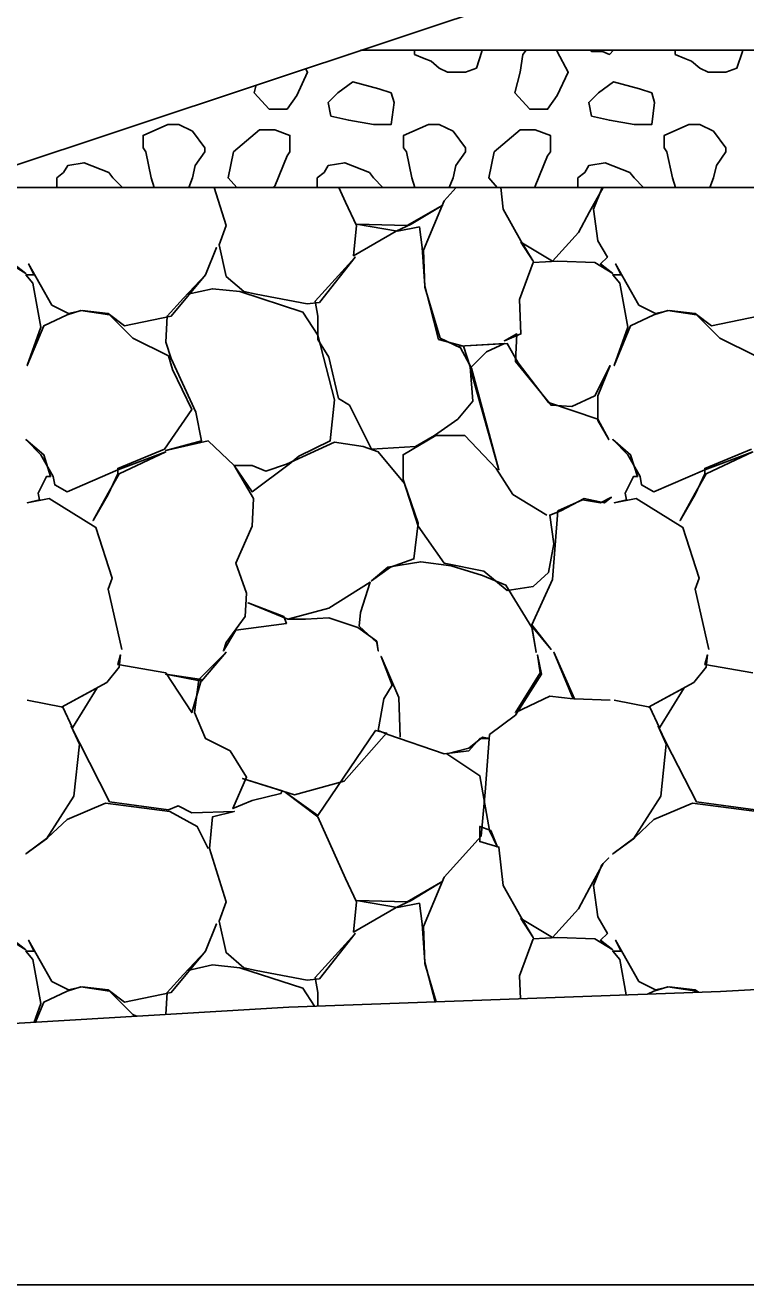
# Model space of a CAD drawing. Extents: x -26 to 4781, y -31 to 24738.
# Drawn here: x 2239.12 to 2244.37, y 7500 to 7509.18 of the extents above; entities that cross this region are included whole.
import ezdxf

# ---------------------------------------------------------------- set-up
doc = ezdxf.new("R2010")
doc.units = 0
for name, color, linetype in [('DESIGN - SHEET - Light Grid', 7, 'Continuous'), ('DESIGN - TRANSPORTATION - Proposed Layout Patterning', 7, 'Continuous'), ('DESIGN - TYPICAL - Finished Grade and Subgrade', 7, 'Continuous'), ('GEOTECHNICAL – SCRATCH – Level 1', 7, 'Continuous'), ('SURVEY - GROUND - Top of Ground', 7, 'Continuous')]:
    doc.layers.add(name, color=color, linetype=linetype)

msp = doc.modelspace()

# ---------------------------------------------------------------- linework, layer by layer
at = {"layer": 'DESIGN - SHEET - Light Grid'}
msp.add_line((2000, 7500), (2300, 7500), dxfattribs=at)
at = {"layer": 'DESIGN - TRANSPORTATION - Proposed Layout Patterning'}
for p, q in [((2240.83, 7508.4191), (2240.64, 7508.2591)), ((2242.73, 7508.4191), (2242.54, 7508.2591)), ((2239.98, 7508.2891), (2240, 7508.2591)), ((2241.88, 7508.2891), (2241.9, 7508.2591)), ((2243.78, 7508.2891), (2243.8, 7508.2591))]:
    msp.add_line(p, q, dxfattribs=at)
for points in [[(2241.4769, 7508.9703), (2241.48, 7508.9691), (2241.4834, 7508.9725)], [(2241.96, 7509), (2241.96, 7508.9691), (2242.03, 7508.9391), (2242.08, 7508.9191), (2242.14, 7508.8691)], [(2242.14, 7508.8691), (2242.2, 7508.8391), (2242.33, 7508.8391), (2242.41, 7508.8691), (2242.45, 7508.9891), (2242.45, 7509)], [(2242.73, 7508.8391), (2242.69, 7508.6891), (2242.8, 7508.5691), (2242.93, 7508.5691), (2243, 7508.6691), (2243.08, 7508.8391), (2243, 7508.9891), (2242.9891, 7509)], [(2242.7731, 7509), (2242.75, 7508.9691), (2242.73, 7508.8391)], [(2243.2445, 7509), (2243.25, 7508.9891), (2243.33, 7508.9891), (2243.38, 7508.9691), (2243.4109, 7509)], [(2243.86, 7509), (2243.86, 7508.9691), (2243.93, 7508.9391), (2243.98, 7508.9191), (2244.04, 7508.8691)], [(2244.04, 7508.8691), (2244.1, 7508.8391), (2244.23, 7508.8391), (2244.31, 7508.8691), (2244.35, 7508.9891), (2244.35, 7509)], [(2240.8053, 7508.7465), (2240.79, 7508.6891), (2240.9, 7508.5691), (2241.03, 7508.5691), (2241.1, 7508.6691), (2241.18, 7508.8391), (2241.1653, 7508.8665)], [(2241.79, 7508.6891), (2241.7, 7508.7191), (2241.51, 7508.7691), (2241.4, 7508.6891), (2241.33, 7508.6191), (2241.35, 7508.5191), (2241.48, 7508.4891), (2241.66, 7508.4591), (2241.79, 7508.4591), (2241.81, 7508.6191), (2241.79, 7508.6891)], [(2243.69, 7508.6891), (2243.6, 7508.7191), (2243.41, 7508.7691), (2243.3, 7508.6891), (2243.23, 7508.6191), (2243.25, 7508.5191), (2243.38, 7508.4891), (2243.56, 7508.4591), (2243.69, 7508.4591), (2243.71, 7508.6191), (2243.69, 7508.6891)], [(2240.24, 7508.4591), (2240.18, 7508.4591), (2240.16, 7508.4591), (2239.98, 7508.3791), (2239.98, 7508.2891)], [(2240.43, 7508.2591), (2240.43, 7508.2891), (2240.34, 7508.4091), (2240.24, 7508.4591)], [(2241.05, 7508.2591), (2241.05, 7508.3791), (2240.94, 7508.4191), (2240.83, 7508.4191)], [(2242.14, 7508.4591), (2242.08, 7508.4591), (2242.06, 7508.4591), (2241.88, 7508.3791), (2241.88, 7508.2891)], [(2242.33, 7508.2591), (2242.33, 7508.2891), (2242.24, 7508.4091), (2242.14, 7508.4591)], [(2242.95, 7508.2591), (2242.95, 7508.3791), (2242.84, 7508.4191), (2242.73, 7508.4191)], [(2244.04, 7508.4591), (2243.98, 7508.4591), (2243.96, 7508.4591), (2243.78, 7508.3791), (2243.78, 7508.2891)], [(2244.23, 7508.2591), (2244.23, 7508.2891), (2244.14, 7508.4091), (2244.04, 7508.4591)], [(2240, 7508.2591), (2240.04, 7508.0691), (2240.0618, 7508)], [(2240.3123, 7508), (2240.34, 7508.0691), (2240.36, 7508.1591), (2240.43, 7508.2591)], [(2240.64, 7508.2591), (2240.6, 7508.0691), (2240.6628, 7508)], [(2240.9288, 7508), (2240.94, 7508.0091), (2241.03, 7508.2291), (2241.05, 7508.2591)], [(2241.9, 7508.2591), (2241.94, 7508.0691), (2241.9618, 7508)], [(2242.2123, 7508), (2242.24, 7508.0691), (2242.26, 7508.1591), (2242.33, 7508.2591)], [(2242.54, 7508.2591), (2242.5, 7508.0691), (2242.5628, 7508)], [(2242.8288, 7508), (2242.84, 7508.0091), (2242.93, 7508.2291), (2242.95, 7508.2591)], [(2243.8, 7508.2591), (2243.84, 7508.0691), (2243.8618, 7508)], [(2244.1123, 7508), (2244.14, 7508.0691), (2244.16, 7508.1591), (2244.23, 7508.2591)], [(2239.73, 7508.1091), (2239.55, 7508.1791), (2239.43, 7508.1591), (2239.4, 7508.1091), (2239.35, 7508.0691), (2239.35, 7508)], [(2239.8291, 7508), (2239.76, 7508.0691), (2239.73, 7508.1091)], [(2241.63, 7508.1091), (2241.45, 7508.1791), (2241.33, 7508.1591), (2241.3, 7508.1091), (2241.25, 7508.0691), (2241.25, 7508)], [(2241.7291, 7508), (2241.66, 7508.0691), (2241.63, 7508.1091)], [(2243.53, 7508.1091), (2243.35, 7508.1791), (2243.23, 7508.1591), (2243.2, 7508.1091), (2243.15, 7508.0691), (2243.15, 7508)], [(2243.6291, 7508), (2243.56, 7508.0691), (2243.53, 7508.1091)], [(2241.4069, 7508), (2241.4552, 7507.8913), (2241.5352, 7507.7213), (2241.5152, 7507.5013), (2241.8252, 7507.6813), (2241.9352, 7507.7313), (2242.1652, 7507.8713), (2241.9052, 7507.7213), (2241.5352, 7507.7313), (2241.8352, 7507.6813), (2241.9952, 7507.7113), (2242.0152, 7507.5613), (2242.0352, 7507.2813), (2242.1352, 7506.8913), (2242.3152, 7506.8413), (2242.3652, 7506.6913), (2242.3852, 7506.4413), (2242.2752, 7506.3113), (2242.1052, 7506.1913), (2241.9652, 7506.1113), (2241.6452, 7506.0913), (2241.4852, 7506.4113), (2241.4052, 7506.4613), (2241.3352, 7506.7613), (2241.2552, 7506.8913), (2241.2552, 7507.0613), (2241.2352, 7507.1713), (2241.5252, 7507.4913), (2241.2652, 7507.1613), (2241.1752, 7507.1513), (2240.8052, 7507.2213), (2240.7152, 7507.2413), (2240.5852, 7507.3513), (2240.5352, 7507.5813), (2240.5852, 7507.7213), (2240.4994, 7508)], [(2242.264, 7508), (2242.1752, 7507.9013), (2242.0252, 7507.5413), (2242.0352, 7507.2713), (2242.1452, 7506.9013), (2242.2952, 7506.8313), (2242.3752, 7506.6813), (2242.5752, 7505.9413), (2242.3652, 7506.6813), (2242.4852, 7506.8013), (2242.6152, 7506.8613), (2242.2852, 7506.8413), (2242.6352, 7506.8613), (2242.7152, 7506.7213), (2242.9352, 7506.4313), (2243.2952, 7506.3113), (2243.3752, 7506.1613), (2243.2952, 7506.3013), (2243.2952, 7506.4813), (2243.3852, 7506.7013), (2243.2752, 7506.4813), (2243.1052, 7506.4013), (2242.9552, 7506.4113), (2242.6952, 7506.7313), (2242.7052, 7506.9313), (2242.6152, 7506.8813), (2242.7352, 7506.9313), (2242.7252, 7507.1813), (2242.8252, 7507.4513), (2243.0052, 7507.4613), (2243.2752, 7507.4513), (2243.4052, 7507.3713), (2243.3152, 7507.4413), (2243.3652, 7507.4913), (2243.2952, 7507.6113), (2243.2652, 7507.8413), (2243.3252, 7507.9913), (2243.3339, 7508)], [(2243.3345, 7508), (2243.2352, 7507.8213), (2243.1552, 7507.6713), (2242.9652, 7507.4613), (2242.7352, 7507.6013), (2242.8252, 7507.4613), (2242.7352, 7507.6113), (2242.6052, 7507.8413), (2242.5882, 7508)], [(2239.8252, 7504.6313), (2239.7252, 7505.0713), (2239.7552, 7505.1513), (2239.6352, 7505.5213), (2239.2952, 7505.7313), (2239.1352, 7505.7013), (2239.2252, 7505.7213), (2239.2152, 7505.7713), (2239.2752, 7505.8913), (2239.3052, 7505.8913), (2239.2552, 7506.0513), (2239.1252, 7506.1613), (2239.2352, 7506.0513), (2239.3252, 7505.8913), (2239.3352, 7505.8313), (2239.4252, 7505.7813), (2239.7952, 7505.9413), (2240.1452, 7506.0713), (2239.8052, 7505.9113), (2239.7252, 7505.7713), (2239.6152, 7505.5713), (2239.7252, 7505.7613), (2239.7952, 7505.9113), (2239.7952, 7505.9513), (2240.1352, 7506.0913), (2240.3352, 7506.3813), (2240.1952, 7506.6713), (2240.1652, 7506.7713), (2239.9052, 7506.9013), (2239.8252, 7506.9813), (2239.7352, 7507.0713), (2239.5252, 7507.1013), (2239.4252, 7507.0713), (2239.2552, 7506.9913), (2239.1352, 7506.7013), (2239.2352, 7506.9813), (2239.1752, 7507.3013), (2239.1252, 7507.3613), (2239.1852, 7507.3613), (2239.1452, 7507.4413), (2239.3152, 7507.1413), (2239.4352, 7507.0813), (2239.5352, 7507.1013), (2239.7252, 7507.0813), (2239.8452, 7506.9913), (2240.1852, 7507.0613), (2240.4352, 7507.3613), (2240.5152, 7507.5613), (2240.4352, 7507.3613), (2240.2752, 7507.1913), (2240.1552, 7507.0613), (2240.1452, 7506.8713), (2240.1852, 7506.7513), (2240.3652, 7506.3613), (2240.4052, 7506.1513), (2240.1452, 7506.0813), (2240.4552, 7506.1513), (2240.6452, 7505.9713), (2240.7852, 7505.7313), (2240.7752, 7505.5313), (2240.6552, 7505.2613), (2240.7352, 7505.0413), (2240.7252, 7504.8713), (2240.5852, 7504.6813), (2240.5652, 7504.6213), (2240.6552, 7504.7713), (2241.0252, 7504.8213), (2241.0052, 7504.8713), (2240.7452, 7504.9713), (2241.0352, 7504.8513), (2241.1652, 7504.8513), (2241.3352, 7504.8613), (2241.5452, 7504.7913), (2241.6852, 7504.6913), (2241.6952, 7504.6213), (2241.6852, 7504.6813), (2241.5552, 7504.8013), (2241.5652, 7504.9013), (2241.6352, 7505.1213), (2241.3352, 7504.9313), (2241.0352, 7504.8513)], [(2238.9952, 7507.4513), (2239.1252, 7507.3713), (2239.0352, 7507.4413)], [(2244.4452, 7506.7713), (2244.1852, 7506.9013), (2244.1052, 7506.9813), (2244.0152, 7507.0713), (2243.8052, 7507.1013), (2243.7052, 7507.0713), (2243.5352, 7506.9913), (2243.4152, 7506.7013), (2243.5152, 7506.9813), (2243.4552, 7507.3013), (2243.4052, 7507.3613), (2243.4652, 7507.3613), (2243.4252, 7507.4413), (2243.5952, 7507.1413), (2243.7152, 7507.0813), (2243.8152, 7507.1013), (2244.0052, 7507.0813), (2244.1252, 7506.9913), (2244.4652, 7507.0613)], [(2240.3052, 7507.2213), (2240.4852, 7507.2613), (2240.6852, 7507.2413), (2241.1452, 7507.0913), (2241.2552, 7506.9213), (2241.3752, 7506.4513), (2241.3452, 7506.1513), (2241.1152, 7506.0413), (2241.0452, 7505.9813), (2240.7752, 7505.7813), (2240.6452, 7505.9713), (2240.7752, 7505.9713), (2240.8752, 7505.9313), (2241.0252, 7505.9813), (2241.3752, 7506.1413), (2241.5852, 7506.1113), (2241.6952, 7506.0713), (2241.8852, 7505.8413), (2241.9852, 7505.5513), (2241.9552, 7505.2913), (2241.7852, 7505.2313), (2241.6452, 7505.1313), (2241.7652, 7505.2313), (2242.0052, 7505.2713), (2242.2252, 7505.2413), (2242.4552, 7505.1713), (2242.6252, 7505.1013), (2242.8152, 7504.7913), (2242.8452, 7504.6113), (2242.8152, 7504.8013), (2242.9552, 7504.6313), (2242.8152, 7504.8113), (2242.9652, 7505.1413), (2243.0052, 7505.6413), (2243.1852, 7505.7213), (2243.3152, 7505.7013), (2243.3952, 7505.7413), (2243.3452, 7505.7013), (2243.1952, 7505.7313), (2243.0252, 7505.6413), (2242.9452, 7505.6113), (2242.9752, 7505.4013), (2242.9352, 7505.1913), (2242.8252, 7505.0913), (2242.6352, 7505.0613), (2242.4652, 7505.2013), (2242.1752, 7505.2613), (2241.9852, 7505.5313), (2241.8752, 7505.8713), (2241.8752, 7506.0513), (2242.1152, 7506.1913), (2242.3252, 7506.1913), (2242.5552, 7505.9513), (2242.6752, 7505.7613), (2242.9252, 7505.6113)], [(2244.1052, 7504.6313), (2244.0052, 7505.0713), (2244.0352, 7505.1513), (2243.9152, 7505.5213), (2243.5752, 7505.7313), (2243.4152, 7505.7013), (2243.5052, 7505.7213), (2243.4952, 7505.7713), (2243.5552, 7505.8913), (2243.5852, 7505.8913), (2243.5352, 7506.0513), (2243.4052, 7506.1613), (2243.5152, 7506.0513), (2243.6052, 7505.8913), (2243.6152, 7505.8313), (2243.7052, 7505.7813), (2244.0752, 7505.9413), (2244.4252, 7506.0713), (2244.0852, 7505.9113), (2244.0052, 7505.7713), (2243.8952, 7505.5713), (2244.0052, 7505.7613), (2244.0752, 7505.9113), (2244.0752, 7505.9513), (2244.4152, 7506.0913)], [(2239.1352, 7504.2613), (2239.3952, 7504.2113), (2239.4652, 7504.0613), (2239.6452, 7504.3513), (2239.3852, 7504.2113), (2239.7152, 7504.3913), (2239.8052, 7504.5013), (2239.8152, 7504.5913), (2239.7952, 7504.5213), (2240.1452, 7504.4613), (2240.3352, 7504.1713), (2240.4052, 7504.4113), (2240.1452, 7504.4513), (2240.4052, 7504.4013), (2240.5852, 7504.6113), (2240.3852, 7504.4113), (2240.3552, 7504.1713), (2240.4352, 7503.9813), (2240.6152, 7503.8913), (2240.7352, 7503.7013), (2240.6352, 7503.4713), (2240.7752, 7503.5313), (2240.9852, 7503.5813), (2240.9952, 7503.6013), (2240.7052, 7503.6913), (2241.0852, 7503.5713), (2241.4452, 7503.6713), (2241.7552, 7504.0213), (2241.6752, 7504.0413), (2241.2552, 7503.4213), (2241.0152, 7503.5913), (2241.2552, 7503.4113), (2241.4552, 7502.9613), (2241.5352, 7502.7913), (2241.5152, 7502.5713), (2241.8252, 7502.7513), (2241.9352, 7502.8013), (2242.1652, 7502.9413), (2241.9052, 7502.7913), (2241.5352, 7502.8013), (2241.8352, 7502.7513), (2241.9952, 7502.7813), (2242.0152, 7502.6313), (2242.0352, 7502.3513), (2242.1091, 7502.063)], [(2243.3852, 7504.2613), (2243.1252, 7504.2713), (2242.9752, 7504.6113), (2243.1152, 7504.2713), (2242.9452, 7504.2913), (2242.6952, 7504.1713), (2242.8752, 7504.4613), (2242.8552, 7504.5913), (2242.8852, 7504.4513), (2242.6952, 7504.1513), (2242.5052, 7504.0113), (2242.4752, 7503.5913), (2242.4452, 7503.2713), (2242.1752, 7502.9713), (2242.0252, 7502.6113), (2242.0352, 7502.3413), (2242.1178, 7502.0634)], [(2242.7318, 7502.0854), (2242.7252, 7502.2513), (2242.8252, 7502.5213), (2243.0052, 7502.5313), (2243.2752, 7502.5213), (2243.4052, 7502.4413), (2243.3152, 7502.5113), (2243.3652, 7502.5613), (2243.2952, 7502.6813), (2243.2652, 7502.9113), (2243.3252, 7503.0613), (2243.3752, 7503.1113), (2243.3352, 7503.0713), (2243.2352, 7502.8913), (2243.1552, 7502.7413), (2242.9652, 7502.5313), (2242.7352, 7502.6713), (2242.8252, 7502.5313), (2242.7352, 7502.6813), (2242.6052, 7502.9113), (2242.5752, 7503.1913), (2242.4352, 7503.2313), (2242.4352, 7503.3413), (2242.5152, 7503.3113), (2242.5652, 7503.1913), (2242.5052, 7503.3113), (2242.4352, 7503.7113), (2242.1952, 7503.8713), (2242.3552, 7503.9113), (2242.4552, 7503.9913), (2242.5052, 7503.9813), (2242.4352, 7503.9813), (2242.3552, 7503.8913), (2242.1752, 7503.8713), (2241.7652, 7504.0113), (2241.6952, 7504.0413), (2241.7352, 7504.2713), (2241.7952, 7504.3713), (2241.7152, 7504.5813), (2241.8452, 7504.2813), (2241.8552, 7503.9913)], [(2243.4152, 7504.2613), (2243.6752, 7504.2113), (2243.7452, 7504.0613), (2243.9252, 7504.3513), (2243.6652, 7504.2113), (2243.9952, 7504.3913), (2244.0852, 7504.5013), (2244.0952, 7504.5913), (2244.0752, 7504.5213), (2244.4252, 7504.4613)], [(2241.2552, 7502.0324), (2241.2552, 7502.1313), (2241.2352, 7502.2413), (2241.5252, 7502.5613), (2241.2652, 7502.2313), (2241.1752, 7502.2213), (2240.8052, 7502.2913), (2240.7152, 7502.3113), (2240.5852, 7502.4213), (2240.5352, 7502.6513), (2240.5852, 7502.7913), (2240.4652, 7503.1813), (2240.4852, 7503.4113), (2240.6452, 7503.4513), (2240.3352, 7503.4413), (2240.2352, 7503.4913), (2240.1652, 7503.4613), (2239.7352, 7503.5213), (2239.5152, 7503.9513), (2239.4552, 7504.0713), (2239.5152, 7503.9413), (2239.4752, 7503.5613), (2239.2752, 7503.2513), (2239.1252, 7503.1413), (2239.2852, 7503.2613), (2239.4252, 7503.3913), (2239.7052, 7503.5113), (2240.1752, 7503.4513), (2240.3752, 7503.3413), (2240.4552, 7503.1813)], [(2244.4452, 7503.4613), (2244.0152, 7503.5213), (2243.7952, 7503.9513), (2243.7352, 7504.0713), (2243.7952, 7503.9413), (2243.7552, 7503.5613), (2243.5552, 7503.2513), (2243.4052, 7503.1413), (2243.5652, 7503.2613), (2243.7052, 7503.3913), (2243.9852, 7503.5113), (2244.4552, 7503.4513)], [(2239.1861, 7501.9138), (2239.2352, 7502.0513), (2239.1752, 7502.3713), (2239.1252, 7502.4313), (2239.1852, 7502.4313), (2239.1452, 7502.5113), (2239.3152, 7502.2113), (2239.4352, 7502.1513), (2239.5352, 7502.1713), (2239.7252, 7502.1513), (2239.8452, 7502.0613), (2240.1852, 7502.1313), (2240.4352, 7502.4313), (2240.5152, 7502.6313), (2240.4352, 7502.4313), (2240.2752, 7502.2613), (2240.1552, 7502.1313), (2240.1468, 7501.9712)], [(2238.9952, 7502.5213), (2239.1252, 7502.4413), (2239.0352, 7502.5113)], [(2243.5036, 7502.1131), (2243.4552, 7502.3713), (2243.4052, 7502.4313), (2243.4652, 7502.4313), (2243.4252, 7502.5113), (2243.5952, 7502.2113), (2243.7152, 7502.1513), (2243.8152, 7502.1713), (2244.0052, 7502.1513), (2244.0308, 7502.1321)], [(2240.3052, 7502.2913), (2240.4852, 7502.3313), (2240.6852, 7502.3113), (2241.1452, 7502.1613), (2241.2292, 7502.0314)], [(2239.9311, 7501.9583), (2239.9052, 7501.9713), (2239.8252, 7502.0513), (2239.7352, 7502.1413), (2239.5252, 7502.1713), (2239.4252, 7502.1413), (2239.2552, 7502.0613), (2239.1944, 7501.9143)], [(2244.0246, 7502.1319), (2244.0152, 7502.1413), (2243.8052, 7502.1713), (2243.7052, 7502.1413), (2243.6571, 7502.1187)]]:
    msp.add_lwpolyline(points, dxfattribs=at)
at = {"layer": 'DESIGN - TYPICAL - Finished Grade and Subgrade'}
msp.add_line((2269.1899, 7518.208), (2218.9644, 7501.4662), dxfattribs=at)
at = {"layer": 'GEOTECHNICAL – SCRATCH – Level 1'}
for p, q in [((2324.8615, 7509), (2241.5659, 7509)), ((2319.0765, 7508), (2238.5659, 7508))]:
    msp.add_line(p, q, dxfattribs=at)
at = {"layer": 'SURVEY - GROUND - Top of Ground'}
msp.add_lwpolyline([(2232.7785, 7501.7138), (2238.6963, 7501.8845), (2241.0417, 7502.0247), (2244.1909, 7502.1378), (2249.0952, 7502.4012), (2252.2747, 7502.5633), (2254.3899, 7502.7073), (2256.0927, 7502.7654), (2261.7825, 7503.0748), (2266.1665, 7503.2875), (2269.0955, 7503.502), (2271.1105, 7503.6308), (2275.6121, 7503.9522), (2279.3262, 7504.2206), (2283.0279, 7504.4703), (2285.2266, 7504.6561), (2289.3421, 7505.0095), (2298.5272, 7505.7169), (2300, 7505.8337), (2303.265, 7506.0927), (2308.549, 7506.644), (2310.698, 7506.8669), (2312.2752, 7507.0651), (2321.1965, 7508.2914)], dxfattribs=at)

doc.saveas('drawing.dxf')
